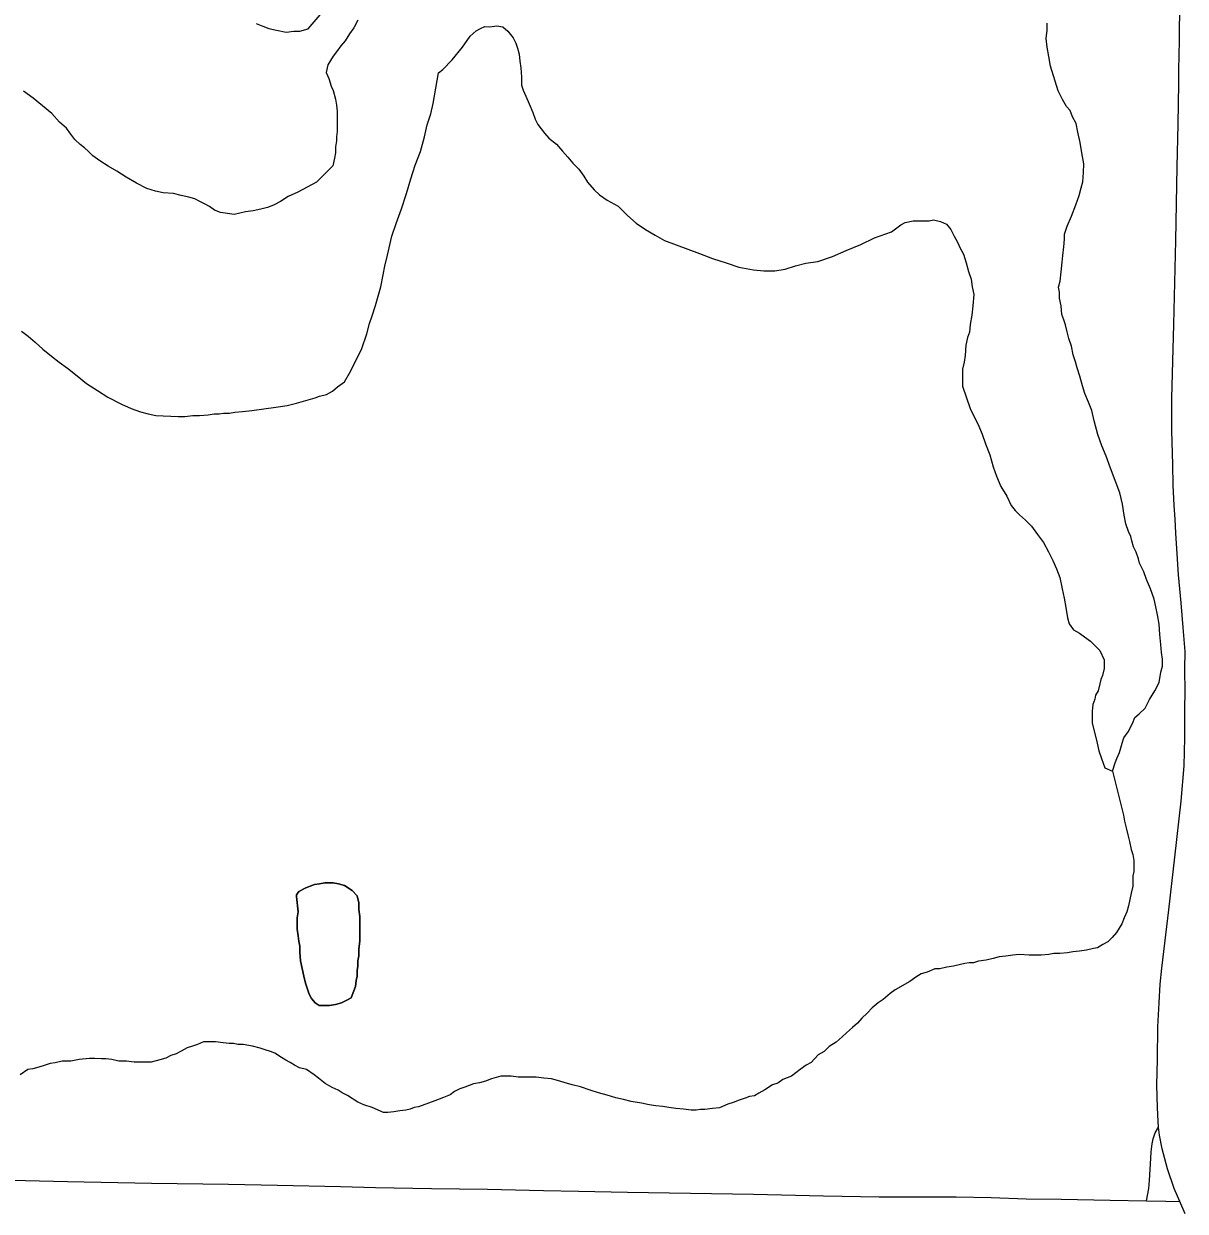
# Model space of a CAD drawing. Extents: x 2.1 to 73.9, y 4 to 26.
# Drawn here: x 46.8111 to 47.0688, y 18.7789 to 19.0423 of the extents above; entities that cross this region are included whole.
import ezdxf

# ---------------------------------------------------------------- set-up
doc = ezdxf.new("R2010")
doc.units = 0
for name, color, linetype in [('GM_X_County_Road', 7, 'Continuous'), ('GM_X_Major_River', 7, 'Continuous'), ('GM_X_Minor_Lake', 7, 'Continuous'), ('GM_X_Minor_River', 7, 'Continuous'), ('GM_X_Township_Road', 7, 'Continuous')]:
    doc.layers.add(name, color=color, linetype=linetype)

msp = doc.modelspace()

# ---------------------------------------------------------------- linework, layer by layer
at = {"layer": 'GM_X_County_Road'}
for points in [[(47.0629, 18.79751), (47.06276, 18.7988), (47.06262, 18.80188), (47.06249, 18.80681), (47.06262, 18.81255), (47.06274, 18.81982), (47.06299, 18.82511), (47.06324, 18.82926), (47.06362, 18.83283), (47.06514, 18.84571), (47.06647, 18.85746), (47.06786, 18.86983), (47.06854, 18.87768), (47.06871, 18.88391), (47.06874, 18.89037), (47.0688, 18.89407), (47.06871, 18.89917), (47.06876, 18.90305), (47.06833, 18.90835), (47.06788, 18.91385), (47.06733, 18.92008), (47.06699, 18.92471), (47.06671, 18.92934), (47.06654, 18.93239), (47.06637, 18.93548), (47.06611, 18.93999), (47.06603, 18.94451), (47.06583, 18.95199), (47.06582, 18.95925), (47.06596, 18.96472), (47.06628, 18.97559), (47.0667, 18.99422), (47.06704, 19.01057), (47.06724, 19.02007), (47.06736, 19.0291), (47.0674, 19.0321), (47.06752, 19.0386), (47.06763, 19.04727)], [(47.0676, 18.78104), (47.06637, 18.78392), (47.06485, 18.78826), (47.06366, 18.79273), (47.0631, 18.79575), (47.0629, 18.79751)], [(47.06877, 18.77829), (47.0676, 18.78104)]]:
    msp.add_lwpolyline(points, dxfattribs=at)
at = {"layer": 'GM_X_Major_River'}
for points in [[(46.86266, 19.0424), (46.86417, 19.04182), (46.8655, 19.04125), (46.86722, 19.04086), (46.86931, 19.04048), (46.87102, 19.04066), (46.87235, 19.04066), (46.87425, 19.04122), (46.8773, 19.04483)], [(46.88528, 19.04309), (46.88433, 19.04138), (46.88337, 19.04006), (46.88242, 19.03854), (46.88147, 19.0374), (46.88052, 19.03607), (46.87975, 19.03512), (46.87918, 19.03418), (46.87861, 19.03323), (46.87823, 19.03152), (46.87879, 19.03019), (46.87936, 19.02847), (46.87974, 19.02752), (46.88031, 19.02562), (46.88049, 19.02429), (46.88068, 19.02296), (46.88068, 19.02106), (46.88068, 19.01992), (46.88067, 19.0184), (46.88048, 19.01726), (46.88048, 19.01631), (46.88029, 19.01498), (46.88028, 19.01365), (46.88009, 19.01251), (46.87971, 19.0108), (46.87609, 19.0072), (46.87399, 19.00606), (46.8719, 19.00493), (46.86981, 19.00399), (46.8681, 19.00285), (46.86657, 19.0021), (46.86524, 19.00153), (46.86372, 19.00115), (46.86201, 19.00078), (46.8603, 19.00059), (46.85782, 19.00003), (46.8563, 19.00023), (46.85478, 19.00042), (46.85345, 19.001), (46.85231, 19.00176), (46.85136, 19.00233), (46.85022, 19.00291), (46.84908, 19.00348), (46.84775, 19.00386), (46.84604, 19.00425), (46.84433, 19.00463), (46.84205, 19.00483), (46.84034, 19.00521), (46.83844, 19.00579), (46.83616, 19.00694), (46.83388, 19.00828), (46.83179, 19.00961), (46.82989, 19.01076), (46.82799, 19.01191), (46.82647, 19.01305), (46.82553, 19.014), (46.82458, 19.01477), (46.82363, 19.01553), (46.82249, 19.01667), (46.82154, 19.01782), (46.82059, 19.01915), (46.81907, 19.02048), (46.81737, 19.02239), (46.81528, 19.02411), (46.81319, 19.02582), (46.8111, 19.02735)], [(47.03814, 19.03712), (47.03795, 19.03902), (47.03815, 19.04092), (47.03815, 19.04244)], [(46.81062, 18.97414), (46.81214, 18.97299), (46.81366, 18.97166), (46.81537, 18.97013), (46.81726, 18.96861), (46.81897, 18.96727), (46.82087, 18.96593), (46.82296, 18.96422), (46.82505, 18.9625), (46.82752, 18.96097), (46.8298, 18.95945), (46.83284, 18.95791), (46.83493, 18.95696), (46.83702, 18.95619), (46.83873, 18.95581), (46.84044, 18.95542), (46.84538, 18.95521), (46.8469, 18.95521), (46.84861, 18.9554), (46.85013, 18.95539), (46.85204, 18.95558), (46.85337, 18.95576), (46.85451, 18.95576), (46.85546, 18.95595), (46.85679, 18.95594), (46.85793, 18.95613), (46.85964, 18.95631), (46.86173, 18.9565), (46.8644, 18.95687), (46.86706, 18.95724), (46.86953, 18.95761), (46.87162, 18.95818), (46.87372, 18.95874), (46.87581, 18.9593), (46.87676, 18.95968), (46.87828, 18.96006), (46.87962, 18.96081), (46.88076, 18.96176), (46.88228, 18.9629), (46.88342, 18.96479), (46.88457, 18.96707), (46.8861, 18.9703), (46.88724, 18.97352), (46.88782, 18.9758), (46.88839, 18.97751), (46.88916, 18.97979), (46.88973, 18.98188), (46.89031, 18.98397), (46.89088, 18.98663), (46.89126, 18.98853), (46.89184, 18.991), (46.8928, 18.99517), (46.89375, 18.99802), (46.8949, 19.00125), (46.89605, 19.00467), (46.89701, 19.00789), (46.89796, 19.01093), (46.89911, 19.01397), (46.90007, 19.0172), (46.90064, 19.01986), (46.90141, 19.02233), (46.90198, 19.02461), (46.90313, 19.03144), (46.90409, 19.0322), (46.90618, 19.03428), (46.90847, 19.03713), (46.91018, 19.03959), (46.91152, 19.04073), (46.91247, 19.0413), (46.91342, 19.04168), (46.91456, 19.04167), (46.91608, 19.04186), (46.91741, 19.04166), (46.91855, 19.04071), (46.91969, 19.03918), (46.92026, 19.03804), (46.92064, 19.0369), (46.92101, 19.03557), (46.9212, 19.03405), (46.92139, 19.03253), (46.92158, 19.03044), (46.92157, 19.02873), (46.92195, 19.02759), (46.92252, 19.02625), (46.92328, 19.02454), (46.92403, 19.02264), (46.9246, 19.02112), (46.92517, 19.01997), (46.92593, 19.01902), (46.92669, 19.01807)], [(47.04986, 18.89587), (47.04947, 18.89435), (47.0489, 18.8934), (47.04871, 18.89245), (47.04833, 18.89131), (47.04813, 18.88979), (47.04813, 18.88827), (47.04813, 18.88713), (47.04888, 18.88427), (47.04926, 18.88275), (47.04964, 18.88104), (47.05021, 18.87933), (47.05096, 18.87723), (47.05267, 18.87647), (47.05325, 18.87837), (47.05363, 18.87932), (47.0542, 18.88065), (47.05477, 18.88274), (47.05516, 18.88387), (47.05611, 18.8852), (47.05707, 18.8871), (47.05764, 18.88843), (47.05859, 18.88919), (47.05992, 18.89051), (47.06088, 18.89241), (47.06202, 18.89431), (47.06298, 18.8962), (47.06336, 18.89848), (47.06374, 18.89981), (47.06374, 18.90133), (47.06356, 18.90286), (47.06337, 18.90457), (47.06319, 18.90685), (47.063, 18.90913), (47.06262, 18.91122), (47.06224, 18.91293), (47.06187, 18.91464), (47.06111, 18.91693), (47.06017, 18.91902), (47.0596, 18.92073), (47.05865, 18.92264), (47.05846, 18.92359), (47.05789, 18.92511), (47.05733, 18.92625), (47.05695, 18.92758), (47.05676, 18.92853), (47.05619, 18.92968), (47.05562, 18.93139), (47.05525, 18.93329), (47.05487, 18.93576), (47.05431, 18.93823), (47.05223, 18.94375), (47.05128, 18.94642), (47.05033, 18.9487), (47.04939, 18.95117), (47.04863, 18.95422), (47.04807, 18.9565), (47.04731, 18.9584), (47.04655, 18.96031), (47.04599, 18.96202), (47.04542, 18.96411), (47.04485, 18.96601), (47.04447, 18.96734), (47.04391, 18.96887), (47.04353, 18.97077), (47.04296, 18.97248), (47.04258, 18.974), (47.04221, 18.97552), (47.04183, 18.97667), (47.04145, 18.97781), (47.04126, 18.97971), (47.04089, 18.98142), (47.04089, 18.98275), (47.0407, 18.98389), (47.04108, 18.98522), (47.04128, 18.98731), (47.04147, 18.9894), (47.04167, 18.99092), (47.04186, 18.99282), (47.04205, 18.99453), (47.04205, 18.99567), (47.04263, 18.99738), (47.04358, 18.99966), (47.04454, 19.00212), (47.0453, 19.00421), (47.04569, 19.00592), (47.04607, 19.00725), (47.04626, 19.00934), (47.04627, 19.01124), (47.04589, 19.01371), (47.04552, 19.016), (47.04495, 19.01828), (47.04457, 19.02018), (47.04382, 19.0217), (47.04325, 19.02304), (47.04249, 19.02399), (47.04154, 19.02551), (47.04059, 19.02742), (47.03889, 19.03293), (47.03852, 19.03502), (47.03814, 19.03712)], [(46.92669, 19.01807), (46.92763, 19.01692), (46.92934, 19.01559), (46.93067, 19.01406), (46.93181, 19.01273), (46.93295, 19.0114), (46.93428, 19.01006), (46.93541, 19.00854), (46.93617, 19.00721), (46.93769, 19.00549), (46.93883, 19.00435), (46.94054, 19.0032), (46.94301, 19.00186), (46.94509, 18.99977), (46.94699, 18.99805), (46.94908, 18.99671), (46.95117, 18.99538), (46.95326, 18.99423), (46.96105, 18.99136), (46.9639, 18.99021), (46.96694, 18.98925), (46.96979, 18.98829), (46.97302, 18.98771), (46.9753, 18.98751), (46.97778, 18.9875), (46.98006, 18.98788), (46.98234, 18.98863), (46.98462, 18.98919), (46.98728, 18.98957), (46.99052, 18.9907), (46.99357, 18.99202), (46.9968, 18.99334), (46.99984, 18.99485), (47.00365, 18.99617), (47.00574, 18.99768), (47.00669, 18.99825), (47.00841, 18.99862), (47.00955, 18.99862), (47.01088, 18.99862), (47.01202, 18.99861), (47.01297, 18.9988), (47.01449, 18.99842), (47.01582, 18.99784), (47.01677, 18.9967), (47.01753, 18.99518), (47.01829, 18.99384), (47.01885, 18.99251), (47.01961, 18.99118), (47.02018, 18.98928), (47.02074, 18.98737), (47.02131, 18.98566), (47.0215, 18.98395), (47.02188, 18.98224), (47.02168, 18.97977), (47.02149, 18.97768), (47.0211, 18.97559), (47.02091, 18.97388), (47.02053, 18.97274), (47.02014, 18.97103), (47.01995, 18.96875), (47.01976, 18.96723), (47.01937, 18.96571), (47.01937, 18.96343), (47.01937, 18.96191), (47.02107, 18.95696), (47.02183, 18.95544), (47.02277, 18.95354), (47.02372, 18.95125), (47.02448, 18.94916), (47.02542, 18.94669), (47.02618, 18.94402), (47.02693, 18.94193), (47.02788, 18.93965), (47.02921, 18.93755), (47.03016, 18.93546), (47.0311, 18.93431), (47.03205, 18.93336), (47.03338, 18.93222), (47.03471, 18.93088), (47.03604, 18.92898), (47.03736, 18.92726), (47.0385, 18.92517), (47.03945, 18.92327), (47.04021, 18.92136), (47.04096, 18.91946), (47.04153, 18.91699), (47.04191, 18.91489), (47.04228, 18.9128), (47.04266, 18.91052), (47.04304, 18.90919), (47.04398, 18.90786), (47.04531, 18.90709), (47.04645, 18.90633), (47.04778, 18.90537), (47.04892, 18.90423), (47.04987, 18.90328), (47.05082, 18.90118), (47.05081, 18.89928), (47.05043, 18.89776), (47.05005, 18.89681), (47.04986, 18.89587)]]:
    msp.add_lwpolyline(points, dxfattribs=at)
at = {"layer": 'GM_X_Minor_Lake'}
for points in [[(46.88489, 18.83004), (46.88508, 18.83099), (46.88508, 18.83232), (46.88528, 18.83327), (46.88528, 18.83441), (46.88547, 18.83555), (46.88547, 18.83707), (46.88567, 18.83878), (46.88567, 18.84049), (46.88567, 18.84182), (46.88567, 18.84296), (46.88568, 18.84429), (46.88549, 18.84581), (46.88549, 18.84733), (46.88511, 18.84885), (46.88398, 18.85), (46.88227, 18.85114), (46.88094, 18.85153), (46.8798, 18.85172), (46.87789, 18.85173), (46.87675, 18.85154), (46.87561, 18.85135), (46.87371, 18.8506), (46.87219, 18.84984), (46.87162, 18.84908), (46.87161, 18.8487)], [(46.87161, 18.8487), (46.87162, 18.84908), (46.87219, 18.84984), (46.87371, 18.8506), (46.87561, 18.85135), (46.87675, 18.85154), (46.87789, 18.85173), (46.8798, 18.85172), (46.88094, 18.85153), (46.88227, 18.85114), (46.88398, 18.85), (46.88511, 18.84885), (46.88549, 18.84733), (46.88549, 18.84581), (46.88568, 18.84429), (46.88567, 18.84296), (46.88567, 18.84182), (46.88567, 18.84049), (46.88567, 18.83878), (46.88547, 18.83707), (46.88547, 18.83555), (46.88528, 18.83441), (46.88528, 18.83327), (46.88508, 18.83232), (46.88508, 18.83099), (46.88489, 18.83004), (46.8847, 18.82871), (46.88432, 18.82776), (46.88374, 18.82624), (46.88279, 18.82567), (46.88165, 18.82511), (46.88032, 18.82473), (46.87899, 18.82454), (46.87766, 18.82455), (46.8767, 18.82455), (46.87576, 18.82512), (46.875, 18.82608), (46.87443, 18.82703), (46.87405, 18.82817), (46.87367, 18.8295), (46.87329, 18.83102), (46.87292, 18.83273), (46.87254, 18.83445), (46.87235, 18.83635), (46.87235, 18.83768), (46.87217, 18.83882), (46.87198, 18.83996), (46.87179, 18.84148), (46.87179, 18.84262), (46.8718, 18.84395), (46.87199, 18.84528), (46.87161, 18.8487)], [(46.87161, 18.8487), (46.87199, 18.84528), (46.8718, 18.84395), (46.87179, 18.84262), (46.87179, 18.84148), (46.87198, 18.83996), (46.87217, 18.83882), (46.87235, 18.83768), (46.87235, 18.83635), (46.87254, 18.83445), (46.87292, 18.83273), (46.87329, 18.83102), (46.87367, 18.8295), (46.87405, 18.82817), (46.87443, 18.82703), (46.875, 18.82608), (46.87576, 18.82512), (46.8767, 18.82455), (46.87766, 18.82455), (46.87899, 18.82454), (46.88032, 18.82473), (46.88165, 18.82511), (46.88279, 18.82567), (46.88374, 18.82624), (46.88432, 18.82776), (46.8847, 18.82871), (46.88489, 18.83004)]]:
    msp.add_lwpolyline(points, dxfattribs=at)
at = {"layer": 'GM_X_Minor_River'}
for points in [[(47.05267, 18.87647), (47.05513, 18.86677), (47.05531, 18.86544), (47.05569, 18.86392), (47.05607, 18.86239), (47.05645, 18.86087), (47.05682, 18.85916), (47.0572, 18.85802), (47.05739, 18.85669), (47.05739, 18.85555), (47.05739, 18.85422), (47.05719, 18.85327), (47.05719, 18.85194), (47.05719, 18.85099), (47.05681, 18.84947), (47.05623, 18.84662), (47.05585, 18.84529), (47.05527, 18.84396), (47.0547, 18.84263), (47.05356, 18.84073), (47.0526, 18.8396), (47.05165, 18.83865), (47.05051, 18.83808), (47.04937, 18.83733), (47.04842, 18.83714), (47.0469, 18.83676), (47.04537, 18.83658), (47.04385, 18.83639), (47.04271, 18.83621), (47.041, 18.83602), (47.03967, 18.83603), (47.03853, 18.83584), (47.03682, 18.83565), (47.03549, 18.83566), (47.03416, 18.83566), (47.03206, 18.83586), (47.03054, 18.83567), (47.02902, 18.83549), (47.0275, 18.8353), (47.02617, 18.83493), (47.02465, 18.83455), (47.02294, 18.83437), (47.02179, 18.83399), (47.02084, 18.83399), (47.01989, 18.8338), (47.01894, 18.83362), (47.01742, 18.83324), (47.0159, 18.83306), (47.01438, 18.83268), (47.01324, 18.83269), (47.01152, 18.83193), (47.01019, 18.83155), (47.00905, 18.8308), (47.00772, 18.82985), (47.00448, 18.82796), (47.00334, 18.8272), (47.00182, 18.82588), (47.00067, 18.82512), (46.99934, 18.82398), (46.9982, 18.82285), (46.99705, 18.82171), (46.9961, 18.82057), (46.99496, 18.81963), (46.99363, 18.81849), (46.99267, 18.81754), (46.99134, 18.81641), (46.98982, 18.81546), (46.98867, 18.81432), (46.98734, 18.81357), (46.98582, 18.81186), (46.98468, 18.8113), (46.98334, 18.81035), (46.98144, 18.80884), (46.97954, 18.80808), (46.97839, 18.80732), (46.97725, 18.80695), (46.97554, 18.80581), (46.97421, 18.80506), (46.97326, 18.80449), (46.97212, 18.8043), (46.97116, 18.80393), (46.96983, 18.80355), (46.9685, 18.80298), (46.96736, 18.80261), (46.96546, 18.80185), (46.96393, 18.80167), (46.96222, 18.80148), (46.96127, 18.80148), (46.96032, 18.8013), (46.95918, 18.8013), (46.95747, 18.8015), (46.95576, 18.80169), (46.95424, 18.80189), (46.95291, 18.80208), (46.95139, 18.80227), (46.94987, 18.80247), (46.94816, 18.80286), (46.94587, 18.80324), (46.94416, 18.80363), (46.94245, 18.80401), (46.94055, 18.80459)], [(46.94055, 18.80459), (46.93865, 18.80516), (46.93675, 18.80574), (46.93466, 18.80651), (46.93276, 18.80689), (46.93105, 18.80747), (46.92953, 18.80785), (46.9282, 18.80824), (46.92649, 18.80843), (46.92478, 18.80863), (46.92383, 18.80863), (46.92231, 18.80864), (46.92079, 18.80864), (46.91927, 18.80884), (46.91812, 18.80884), (46.91698, 18.80884), (46.91489, 18.80828), (46.91356, 18.80771), (46.91223, 18.80734), (46.9109, 18.80715), (46.90899, 18.8064), (46.90785, 18.80602), (46.90671, 18.80545), (46.90576, 18.8047), (46.90424, 18.80413), (46.90233, 18.80338), (46.89872, 18.80206), (46.89777, 18.80187), (46.89682, 18.80149), (46.89587, 18.8013), (46.89453, 18.80112), (46.8932, 18.80093), (46.89187, 18.80075), (46.89092, 18.80075), (46.88845, 18.8019), (46.88655, 18.80247), (46.88522, 18.80305), (46.88294, 18.80457), (46.8818, 18.80515), (46.88085, 18.80572), (46.87952, 18.8063), (46.878, 18.80725), (46.87649, 18.8084), (46.87554, 18.80916), (46.87383, 18.8103), (46.87231, 18.81069), (46.87117, 18.81126), (46.87022, 18.81184), (46.86927, 18.81241), (46.86832, 18.81298), (46.8668, 18.81394), (46.86585, 18.81432), (46.86471, 18.8147), (46.86357, 18.81509), (46.86186, 18.81547), (46.85977, 18.81586), (46.85863, 18.81586), (46.85768, 18.81606), (46.85673, 18.81606), (46.85539, 18.81625), (46.85368, 18.81645), (46.85216, 18.81645), (46.85102, 18.81646), (46.84969, 18.81589), (46.84855, 18.81551), (46.84741, 18.81514), (46.84607, 18.81438), (46.84493, 18.81381), (46.84379, 18.81344), (46.84265, 18.81287), (46.84132, 18.8125), (46.83941, 18.81193), (46.83846, 18.81193), (46.83713, 18.81194), (46.83561, 18.81194), (46.8339, 18.81214), (46.83219, 18.81214), (46.83067, 18.81253), (46.82934, 18.81272), (46.82839, 18.81272), (46.82687, 18.81273), (46.82573, 18.81273), (46.82344, 18.81255), (46.82154, 18.81217), (46.81964, 18.81218), (46.81812, 18.8118), (46.81698, 18.81162), (46.81565, 18.81124), (46.81451, 18.81087), (46.81317, 18.81049), (46.81203, 18.8103), (46.81032, 18.80917)]]:
    msp.add_lwpolyline(points, dxfattribs=at)
at = {"layer": 'GM_X_Township_Road'}
for points in [[(47.06023, 18.78117), (47.06073, 18.78392), (47.06088, 18.78568), (47.06118, 18.79066), (47.06127, 18.79209), (47.06147, 18.79381), (47.06167, 18.79496), (47.06215, 18.79627), (47.0629, 18.79751)], [(46.78978, 18.786), (46.81152, 18.78569), (46.82084, 18.7855), (46.83947, 18.78509), (46.85653, 18.78489), (46.8674, 18.78465), (46.88138, 18.78435), (46.88914, 18.78414), (46.90156, 18.78393), (46.91399, 18.7838), (46.92641, 18.78349), (46.93417, 18.78332), (46.94505, 18.78312), (46.973, 18.78267), (46.98854, 18.78229), (47.00093, 18.7821), (47.00712, 18.78207), (47.01797, 18.78205), (47.02573, 18.78191), (47.03349, 18.78166), (47.04125, 18.78155), (47.05212, 18.7813), (47.06023, 18.78117)], [(47.06023, 18.78117), (47.06452, 18.78109), (47.0676, 18.78104)]]:
    msp.add_lwpolyline(points, dxfattribs=at)

doc.saveas('drawing.dxf')
